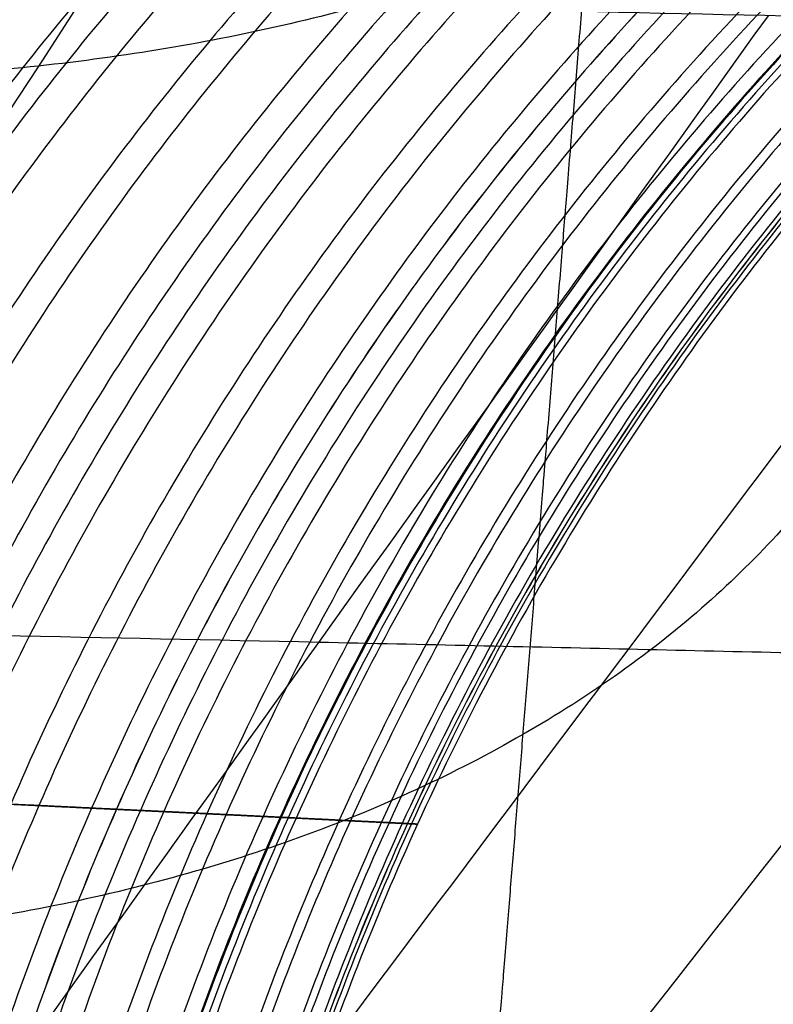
# Model space of a CAD drawing. Header units: millimetres. Extents: x -303 to 908, y -150 to 0.
# Tile 399 of 420: x 699.5 to 702.15, y -108.36 to -104.9. Entities that reach past the tile are written whole.
import ezdxf

# ---------------------------------------------------------------- set-up
doc = ezdxf.new("R2010")
doc.units = ezdxf.units.MM
doc.header["$MEASUREMENT"] = 0
doc.layers.add('IGES level 0', color=7, linetype='Continuous', true_color=0xfcfbff)

msp = doc.modelspace()

# ---------------------------------------------------------------- linework, layer by layer
at = {"layer": 'IGES level 0'}
for points, weights, knots in [([(702.0296731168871, -98.04604877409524, -174.0807395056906), (701.9364174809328, -99.197849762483, -173.764366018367), (701.8450560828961, -100.3260469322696, -173.3599639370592), (701.6684152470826, -102.506979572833, -172.3849127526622), (701.5831176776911, -103.5599396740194, -171.8144859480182), (701.4205660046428, -105.5662717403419, -170.5209802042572), (701.3432890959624, -106.5199259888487, -169.7980404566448), (701.1985478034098, -108.3059130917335, -168.2165178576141), (701.1310587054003, -109.1385515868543, -167.3579830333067), (701.0074322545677, -110.6636172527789, -165.5252932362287), (700.9512705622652, -111.3563452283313, -164.5510933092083), (700.8515750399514, -112.5859426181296, -162.5096470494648), (700.8080194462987, -113.12308087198, -161.4422691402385), (700.7345218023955, -114.0294213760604, -159.2390792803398), (700.7045625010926, -114.3988366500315, -158.1030629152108), (700.6589317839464, -114.9614730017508, -155.7886964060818), (700.6432492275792, -115.1548322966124, -154.6100931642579), (700.6348842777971, -115.2579673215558, -153.4237299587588)], [0.857518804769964, 0.858268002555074, 0.858999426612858, 0.860410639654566, 0.8610903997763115, 0.8623834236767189, 0.862996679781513, 0.864143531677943, 0.8646771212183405, 0.86565334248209, 0.866095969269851, 0.8668810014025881, 0.8672234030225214, 0.867800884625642, 0.8680359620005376, 0.8683939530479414, 0.868516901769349, 0.8685824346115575], [4.97418836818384, 4.97418836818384, 4.97418836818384, 4.97418836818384, 5.12690467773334, 5.12690467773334, 5.27962098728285, 5.27962098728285, 5.43233729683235, 5.43233729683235, 5.58505360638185, 5.58505360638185, 5.73776991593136, 5.73776991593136, 5.89048622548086, 5.89048622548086, 6.04320253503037, 6.04320253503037, 6.19591884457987, 6.19591884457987, 6.19591884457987, 6.19591884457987]), ([(675.6556711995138, -107.1669805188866, 23.83647284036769), (676.449891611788, -107.1595285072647, 23.8810563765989), (677.2402656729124, -107.1546195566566, 23.88578004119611), (678.4185640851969, -107.1509767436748, 23.83511883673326), (678.8102285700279, -107.1503617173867, 23.80859503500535), (679.2987025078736, -107.1503798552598, 23.76344151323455), (679.3962757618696, -107.1504253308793, 23.75381649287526), (679.5911589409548, -107.1505814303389, 23.7333838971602), (679.6885843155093, -107.1506942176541, 23.72256425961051), (679.9807153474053, -107.1511464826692, 23.68830271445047), (680.1752756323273, -107.1516027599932, 23.66305702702), (680.4179142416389, -107.1523553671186, 23.62853599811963), (680.4664140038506, -107.1525147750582, 23.62148366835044), (680.5633493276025, -107.1528501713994, 23.60708421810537), (680.6119459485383, -107.1530276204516, 23.5997128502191), (680.7574890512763, -107.1535915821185, 23.57717732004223), (680.8544058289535, -107.15400807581, 23.56155986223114), (681.1448164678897, -107.1553672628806, 23.51292805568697), (681.3379697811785, -107.1564197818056, 23.47813459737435), (681.5788289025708, -107.1578771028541, 23.43168106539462), (681.6269717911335, -107.1581756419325, 23.42224221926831), (681.7231990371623, -107.1587857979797, 23.40306832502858), (681.7715639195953, -107.1591009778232, 23.39327681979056), (681.9162761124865, -107.1600779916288, 23.36351316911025), (682.012657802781, -107.1607702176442, 23.34306945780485), (682.3015304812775, -107.1629638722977, 23.27992876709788), (682.4937479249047, -107.1645820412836, 23.23542285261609), (682.8774866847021, -107.1681049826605, 23.14154761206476), (683.0690082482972, -107.1700097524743, 23.09217819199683), (683.3557915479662, -107.1730687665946, 23.01443747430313), (683.4513032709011, -107.1741221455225, 22.98790922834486), (683.6421645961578, -107.1762948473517, 22.93361574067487), (683.7375572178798, -107.1774147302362, 22.90583690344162), (684.2128466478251, -107.1831607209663, 22.76421697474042), (684.5886113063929, -107.1882311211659, 22.64196389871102), (685.3316893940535, -107.1992872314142, 22.37982002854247), (685.6990040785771, -107.2052732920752, 22.23992756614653), (686.1076844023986, -107.2125737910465, 22.07268207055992), (686.1530264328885, -107.2133940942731, 22.05396329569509), (686.243286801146, -107.2150386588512, 22.01637619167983), (686.2883583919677, -107.2158653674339, 21.99744459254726), (686.4233983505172, -107.2183598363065, 21.9402353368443), (686.51319133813, -107.220041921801, 21.90154347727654), (686.7818760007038, -107.2251544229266, 21.78380788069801), (686.9600712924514, -107.2286508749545, 21.70310533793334), (687.2259879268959, -107.2340663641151, 21.5787196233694), (687.3142199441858, -107.2358969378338, 21.53678590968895), (687.4902176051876, -107.23959789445, 21.451815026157), (687.5779785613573, -107.2414713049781, 21.40877926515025), (687.8404661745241, -107.2471621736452, 21.27805950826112), (688.0143950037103, -107.2510529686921, 21.1887630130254), (688.3596958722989, -107.2589723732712, 21.00610233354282), (688.5315975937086, -107.2630162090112, 20.91245626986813), (688.8729470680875, -107.2712789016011, 20.72102355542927), (689.0425058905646, -107.2754920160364, 20.62317948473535), (689.5478891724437, -107.2883487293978, 20.3232035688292), (689.8804128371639, -107.2972049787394, 20.11463973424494), (690.3727500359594, -107.3108840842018, 19.78858420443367), (690.5357865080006, -107.3155132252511, 19.67769504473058), (690.8595396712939, -107.3248891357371, 19.45156688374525), (691.0204169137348, -107.3296400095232, 19.3362041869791), (691.8149089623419, -107.3535224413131, 18.75144449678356), (692.4221256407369, -107.3731511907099, 18.25609649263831), (693.2916082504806, -107.4028836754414, 17.47339373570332), (693.5744715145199, -107.4128355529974, 17.20592686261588), (693.9886914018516, -107.4277807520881, 16.79465016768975), (694.124927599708, -107.4327539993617, 16.65603512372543), (694.3942328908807, -107.4427066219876, 16.37525070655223), (694.5271890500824, -107.4476864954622, 16.23319225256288), (694.7894378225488, -107.4576071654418, 15.94603805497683), (694.9189933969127, -107.4625588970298, 15.80065397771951), (695.1745453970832, -107.4724399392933, 15.50671080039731), (695.3005893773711, -107.4773673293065, 15.35810030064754), (695.5491774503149, -107.487173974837, 15.05761504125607), (695.6718401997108, -107.4920616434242, 14.9055946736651), (695.9135826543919, -107.5017915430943, 14.59833782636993), (696.0327039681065, -107.5066325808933, 14.44305159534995), (696.267442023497, -107.5162526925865, 14.12910581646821), (696.3830586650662, -107.5210317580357, 13.97044625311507), (696.553843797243, -107.5281479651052, 13.72987770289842), (696.6103463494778, -107.5305119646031, 13.64923604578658), (696.7221604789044, -107.5352092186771, 13.4875357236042), (696.7775107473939, -107.5375440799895, 13.40642325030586), (697.0515056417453, -107.5491505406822, 12.99954053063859), (697.2617064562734, -107.5581992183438, 12.67008469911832), (697.6648050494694, -107.5757754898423, 12.00293293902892), (697.8576664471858, -107.5843037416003, 11.66528851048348), (698.134140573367, -107.5967173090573, 11.15267106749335), (698.2239798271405, -107.6007740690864, 10.98111587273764), (698.3995640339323, -107.6087250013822, 10.63566457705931), (698.4852392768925, -107.6126210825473, 10.46189594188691), (698.7359489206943, -107.6240982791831, 9.937388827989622), (698.8944912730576, -107.6314625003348, 9.58381247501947), (699.1192495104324, -107.6419419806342, 9.047983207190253), (699.1921595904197, -107.6453502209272, 8.868056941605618), (699.3335692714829, -107.6520112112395, 8.506452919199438), (699.4021111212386, -107.655258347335, 8.324677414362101), (699.6012363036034, -107.664728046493, 7.776360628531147), (699.7253213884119, -107.6706759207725, 7.406840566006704), (699.8983017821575, -107.6790129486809, 6.846282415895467), (699.9538036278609, -107.6816994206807, 6.658261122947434), (700.060241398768, -107.6868698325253, 6.280552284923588), (700.111008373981, -107.6893438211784, 6.091475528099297), (700.2560629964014, -107.6964231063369, 5.523517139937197), (700.3431088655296, -107.7006820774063, 5.143915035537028), (700.4983009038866, -107.7083183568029, 4.38245679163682), (700.566405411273, -107.7117063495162, 4.000785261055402), (700.6838322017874, -107.7175388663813, 3.235681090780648), (700.7331702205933, -107.7199822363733, 2.852170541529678), (700.813192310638, -107.7239644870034, 2.082824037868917), (700.843849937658, -107.7255131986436, 1.697210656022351), (700.886397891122, -107.7276479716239, 0.9241242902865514), (700.8982946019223, -107.7282332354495, 0.5365930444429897), (700.9031145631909, -107.7284658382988, -0.2408257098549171), (700.8960336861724, -107.7281257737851, -0.6305588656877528), (700.875102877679, -107.7270814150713, -1.118936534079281), (700.8703122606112, -107.7268417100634, -1.216677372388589), (700.8595146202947, -107.7263002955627, -1.412296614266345), (700.8535052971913, -107.7259984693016, -1.510194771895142), (700.8337014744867, -107.7250032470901, -1.803284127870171), (700.8181182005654, -107.7242192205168, -1.998139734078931), (700.7642938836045, -107.7215242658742, -2.581179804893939), (700.7190143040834, -107.7192661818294, -2.967535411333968), (700.6099122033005, -107.7138254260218, -3.736168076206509), (700.5460915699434, -107.7106472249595, -4.118417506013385), (700.4639127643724, -107.7066175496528, -4.546292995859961), (700.4546375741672, -107.7061635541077, -4.593804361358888), (700.4357986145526, -107.7052433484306, -4.688767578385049), (700.4262651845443, -107.7047782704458, -4.736068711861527), (700.3972202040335, -107.7033527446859, -4.877955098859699), (700.3772710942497, -107.7023669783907, -4.972482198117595), (700.315673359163, -107.6993197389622, -5.255816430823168), (700.2722736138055, -107.697169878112, -5.44437743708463), (700.1351433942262, -107.6904386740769, -6.008645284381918), (700.0344717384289, -107.6856009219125, -6.382943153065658), (699.8974348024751, -107.678984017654, -6.847069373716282), (699.8695103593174, -107.677628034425, -6.939573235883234), (699.8122768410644, -107.6748509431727, -7.125063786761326), (699.7830828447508, -107.673439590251, -7.217671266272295), (699.6937639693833, -107.6691357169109, -7.495080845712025), (699.6319020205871, -107.6661733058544, -7.679471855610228), (699.4393151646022, -107.6569973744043, -8.231002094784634), (699.3015926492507, -107.6504941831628, -8.596506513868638), (699.0806995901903, -107.6401389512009, -9.141505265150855), (699.0045972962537, -107.6365830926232, -9.32280992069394), (698.8484418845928, -107.6293291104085, -9.682341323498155), (698.7683010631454, -107.6256239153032, -9.860796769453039), (698.521730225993, -107.6142773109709, -10.3923232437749), (698.349153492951, -107.6064016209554, -10.7415667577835), (697.9876883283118, -107.5901222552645, -11.43025496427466), (697.7989379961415, -107.5817174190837, -11.76944363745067), (697.5036246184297, -107.5687512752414, -12.27098186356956), (697.4032419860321, -107.5643738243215, -12.43680687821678), (697.1983364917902, -107.5554928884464, -12.76616785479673), (697.0938270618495, -107.5509987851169, -12.92967676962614), (696.8808856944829, -107.5419155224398, -13.25404542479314), (696.7724137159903, -107.5373175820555, -13.4149691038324), (696.5513871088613, -107.528031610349, -13.73438813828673), (696.4388729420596, -107.5233413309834, -13.89282507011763), (695.8660918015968, -107.4996636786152, -14.67884082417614), (695.3753020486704, -107.4800291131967, -15.28789703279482), (694.7854140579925, -107.4574816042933, -15.94963638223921), (694.7193490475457, -107.4549695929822, -16.02283095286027), (694.5865328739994, -107.4499467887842, -16.16816294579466), (694.5197358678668, -107.4474342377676, -16.24035222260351), (694.3181795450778, -107.4398954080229, -16.45550218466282), (694.1822528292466, -107.434867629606, -16.5970479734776), (693.7698055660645, -107.4198051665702, -17.01611098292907), (693.4887208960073, -107.4098022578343, -17.28795551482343), (692.9145331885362, -107.3899057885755, -17.81671847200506), (692.621379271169, -107.3800093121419, -18.07368935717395), (692.2472118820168, -107.3677940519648, -18.38583236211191), (692.1719170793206, -107.3653588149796, -18.44786741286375), (692.0209772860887, -107.3605117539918, -18.57068698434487), (691.9450821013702, -107.3580894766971, -18.6316760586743), (691.7161891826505, -107.3508432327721, -18.81331967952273), (691.5619807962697, -107.3460423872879, -18.9326520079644), (691.3285248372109, -107.3389056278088, -19.10878194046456), (691.2504220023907, -107.3365377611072, -19.16696073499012), (691.0932015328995, -107.3318125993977, -19.2825829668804), (691.0142225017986, -107.3294623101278, -19.33992360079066), (690.7761829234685, -107.322447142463, -19.51052820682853), (690.6160172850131, -107.3178180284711, -19.62237709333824), (690.37356844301, -107.3109384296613, -19.78729644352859), (690.2924602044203, -107.3086568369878, -19.84174458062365), (690.1291609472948, -107.3041084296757, -19.94991615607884), (690.0471359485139, -107.3018492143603, -20.00352873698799), (689.7999290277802, -107.2951166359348, -20.1629431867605), (689.6336126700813, -107.2906881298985, -20.26732390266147), (689.2979147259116, -107.2819544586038, -20.47227160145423), (689.1285331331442, -107.2776492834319, -20.57283872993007), (688.7866539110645, -107.2691701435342, -20.77012912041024), (688.6140392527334, -107.2649934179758, -20.86691604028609), (688.0921976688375, -107.2526966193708, -21.15103685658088), (687.7408849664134, -107.244860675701, -21.33110990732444), (687.0317437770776, -107.2299689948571, -21.67283389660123), (686.6738635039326, -107.2229083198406, -21.83451376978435), (685.951357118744, -107.2096673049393, -22.13980017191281), (685.5871464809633, -107.2034715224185, -22.28324019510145), (685.0355378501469, -107.1948684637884, -22.4850071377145), (684.8509990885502, -107.1921201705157, -22.54995153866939), (684.4800855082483, -107.1868509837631, -22.67539256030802), (684.2937621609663, -107.1843398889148, -22.73586836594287), (683.732778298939, -107.1771756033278, -22.91036466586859), (683.3552928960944, -107.172883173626, -23.01770903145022), (682.5942443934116, -107.1653784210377, -23.21396887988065), (682.2105445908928, -107.1621415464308, -23.30293096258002), (681.6298592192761, -107.1581350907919, -23.42245271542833), (681.4355173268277, -107.1569443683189, -23.45995592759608), (681.0451975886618, -107.1548464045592, -23.53025005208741), (680.8489995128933, -107.153940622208, -23.56307336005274), (679.8669933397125, -107.1501694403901, -23.71479152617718), (679.0778839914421, -107.1495813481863, -23.79672536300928), (678.2857026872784, -107.1514933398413, -23.8394166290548)], [0.9562833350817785, 0.9562934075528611, 0.9562979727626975, 0.9562971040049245, 0.956295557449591, 0.956291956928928, 0.956291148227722, 0.956289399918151, 0.956288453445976, 0.9562853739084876, 0.9562829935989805, 0.9562796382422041, 0.9562789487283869, 0.9562775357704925, 0.9562768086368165, 0.9562745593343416, 0.9562729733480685, 0.9562679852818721, 0.9562643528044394, 0.956259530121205, 0.9562585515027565, 0.956256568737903, 0.956255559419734, 0.9562524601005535, 0.956250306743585, 0.956243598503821, 0.9562387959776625, 0.9562285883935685, 0.95622318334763, 0.9562146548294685, 0.956211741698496, 0.956205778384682, 0.9562027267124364, 0.9561871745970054, 0.956173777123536, 0.9561451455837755, 0.956129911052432, 0.9561116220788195, 0.9561095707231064, 0.9561054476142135, 0.9561033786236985, 0.956097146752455, 0.95609295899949, 0.956080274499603, 0.9560716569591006, 0.95605839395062, 0.9560539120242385, 0.9560448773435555, 0.9560403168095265, 0.956026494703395, 0.956017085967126, 0.9559979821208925, 0.955988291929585, 0.955968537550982, 0.955958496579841, 0.9559279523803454, 0.955907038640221, 0.95587493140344, 0.9558640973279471, 0.955842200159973, 0.955831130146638, 0.9557756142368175, 0.955730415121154, 0.955662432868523, 0.955639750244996, 0.955605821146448, 0.955594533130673, 0.9555720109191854, 0.9555607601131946, 0.955538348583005, 0.9555271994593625, 0.9555049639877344, 0.9554938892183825, 0.9554718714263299, 0.9554609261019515, 0.955439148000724, 0.9554283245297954, 0.9554068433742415, 0.955396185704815, 0.9553803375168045, 0.9553750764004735, 0.9553646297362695, 0.9553594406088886, 0.9553336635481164, 0.9553135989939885, 0.9552747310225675, 0.955255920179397, 0.9552285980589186, 0.9552196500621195, 0.9552021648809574, 0.9551936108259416, 0.955168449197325, 0.9551523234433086, 0.9551293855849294, 0.9551219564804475, 0.95510742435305, 0.9551003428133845, 0.955079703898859, 0.9550667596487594, 0.955048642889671, 0.955042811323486, 0.9550315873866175, 0.9550262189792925, 0.955010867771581, 0.955001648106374, 0.954985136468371, 0.9549778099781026, 0.9549652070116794, 0.9549599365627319, 0.9549513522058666, 0.954948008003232, 0.9549434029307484, 0.9549421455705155, 0.954941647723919, 0.954942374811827, 0.9549446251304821, 0.954945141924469, 0.9549463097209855, 0.9549469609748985, 0.9549491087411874, 0.954950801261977, 0.9549566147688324, 0.954961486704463, 0.9549732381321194, 0.9549801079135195, 0.9549888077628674, 0.9549897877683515, 0.954991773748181, 0.9549927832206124, 0.9549958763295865, 0.9549980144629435, 0.9550046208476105, 0.9550092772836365, 0.95502384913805, 0.9550343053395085, 0.955048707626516, 0.955051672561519, 0.955057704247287, 0.9550607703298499, 0.955070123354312, 0.955076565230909, 0.9550965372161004, 0.9551107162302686, 0.9551333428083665, 0.9551411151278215, 0.9551569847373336, 0.9551650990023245, 0.955189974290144, 0.955207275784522, 0.955243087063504, 0.955261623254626, 0.9552902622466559, 0.9552999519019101, 0.9553196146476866, 0.9553295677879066, 0.9553497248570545, 0.9553599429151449, 0.9553805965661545, 0.9553910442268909, 0.9554438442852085, 0.955487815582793, 0.955538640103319, 0.9555443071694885, 0.9555556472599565, 0.955561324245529, 0.955578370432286, 0.9555897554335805, 0.9556239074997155, 0.9556466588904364, 0.9556920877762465, 0.9557147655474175, 0.9557428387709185, 0.9557484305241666, 0.9557596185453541, 0.9557652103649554, 0.9557819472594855, 0.95579304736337, 0.9558095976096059, 0.9558151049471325, 0.9558260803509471, 0.9558315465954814, 0.9558478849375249, 0.955858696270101, 0.955874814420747, 0.955880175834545, 0.9558908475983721, 0.9558961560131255, 0.9559119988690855, 0.9559224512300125, 0.9559431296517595, 0.955953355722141, 0.9559735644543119, 0.955983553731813, 0.9560130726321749, 0.95603203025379, 0.956068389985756, 0.9560857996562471, 0.9561188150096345, 0.9561344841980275, 0.956156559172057, 0.9561636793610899, 0.9561774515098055, 0.956184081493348, 0.9562032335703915, 0.9562150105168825, 0.9562363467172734, 0.9562459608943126, 0.9562586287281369, 0.95626255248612, 0.9562698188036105, 0.956273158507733, 0.9562882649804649, 0.9562952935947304, 0.9562969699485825], [0, 0, 0, 0, 0.0032249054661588, 0.0032249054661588, 0.0048373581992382, 0.0048373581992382, 0.00524047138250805, 0.00524047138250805, 0.0056435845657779, 0.0056435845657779, 0.0064498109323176, 0.0064498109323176, 0.00665136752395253, 0.00665136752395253, 0.00685292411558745, 0.00685292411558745, 0.0072560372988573, 0.0072560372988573, 0.008062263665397, 0.008062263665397, 0.00826382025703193, 0.00826382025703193, 0.00846537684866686, 0.00846537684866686, 0.0088684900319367, 0.0088684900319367, 0.0096747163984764, 0.0096747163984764, 0.0104809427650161, 0.0104809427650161, 0.010884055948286, 0.010884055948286, 0.0112871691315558, 0.0112871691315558, 0.0128996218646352, 0.0128996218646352, 0.0145120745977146, 0.0145120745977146, 0.0147136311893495, 0.0147136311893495, 0.0149151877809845, 0.0149151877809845, 0.0153183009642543, 0.0153183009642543, 0.016124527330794, 0.016124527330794, 0.0165276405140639, 0.0165276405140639, 0.0169307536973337, 0.0169307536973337, 0.0177369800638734, 0.0177369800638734, 0.0185432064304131, 0.0185432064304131, 0.0193494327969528, 0.0193494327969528, 0.0209618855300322, 0.0209618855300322, 0.0217681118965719, 0.0217681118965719, 0.0225743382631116, 0.0225743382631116, 0.0257992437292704, 0.0257992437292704, 0.0274116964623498, 0.0274116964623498, 0.0282179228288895, 0.0282179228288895, 0.0290241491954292, 0.0290241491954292, 0.0298303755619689, 0.0298303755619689, 0.0306366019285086, 0.0306366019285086, 0.0314428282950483, 0.0314428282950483, 0.032249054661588, 0.032249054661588, 0.0330552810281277, 0.0330552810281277, 0.0334583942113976, 0.0334583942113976, 0.0338615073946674, 0.0338615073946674, 0.0354739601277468, 0.0354739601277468, 0.0370864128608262, 0.0370864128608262, 0.0378926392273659, 0.0378926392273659, 0.0386988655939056, 0.0386988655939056, 0.040311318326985, 0.040311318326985, 0.0411175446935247, 0.0411175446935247, 0.0419237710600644, 0.0419237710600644, 0.0435362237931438, 0.0435362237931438, 0.0443424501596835, 0.0443424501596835, 0.0451486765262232, 0.0451486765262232, 0.0467611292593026, 0.0467611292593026, 0.048373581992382, 0.048373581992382, 0.0499860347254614, 0.0499860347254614, 0.0515984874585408, 0.0515984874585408, 0.0532109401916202, 0.0532109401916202, 0.0548233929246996, 0.0548233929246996, 0.0552265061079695, 0.0552265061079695, 0.0556296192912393, 0.0556296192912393, 0.056435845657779, 0.056435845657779, 0.0580482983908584, 0.0580482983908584, 0.0596607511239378, 0.0596607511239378, 0.0598623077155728, 0.0598623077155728, 0.0600638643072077, 0.0600638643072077, 0.0604669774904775, 0.0604669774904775, 0.0612732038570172, 0.0612732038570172, 0.0628856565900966, 0.0628856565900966, 0.0632887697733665, 0.0632887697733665, 0.0636918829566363, 0.0636918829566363, 0.064498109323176, 0.064498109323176, 0.0661105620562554, 0.0661105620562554, 0.0669167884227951, 0.0669167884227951, 0.0677230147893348, 0.0677230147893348, 0.0693354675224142, 0.0693354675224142, 0.0709479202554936, 0.0709479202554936, 0.0717541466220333, 0.0717541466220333, 0.072560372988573, 0.072560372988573, 0.0733665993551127, 0.0733665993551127, 0.0741728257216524, 0.0741728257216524, 0.0773977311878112, 0.0773977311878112, 0.0778008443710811, 0.0778008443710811, 0.0782039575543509, 0.0782039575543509, 0.0790101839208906, 0.0790101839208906, 0.08062263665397, 0.08062263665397, 0.0822350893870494, 0.0822350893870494, 0.0826382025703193, 0.0826382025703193, 0.0830413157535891, 0.0830413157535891, 0.0838475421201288, 0.0838475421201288, 0.0842506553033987, 0.0842506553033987, 0.0846537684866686, 0.0846537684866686, 0.0854599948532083, 0.0854599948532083, 0.0858631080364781, 0.0858631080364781, 0.0862662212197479, 0.0862662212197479, 0.0870724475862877, 0.0870724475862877, 0.0878786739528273, 0.0878786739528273, 0.088684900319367, 0.088684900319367, 0.0902973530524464, 0.0902973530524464, 0.0919098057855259, 0.0919098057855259, 0.0935222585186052, 0.0935222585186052, 0.0943284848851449, 0.0943284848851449, 0.0951347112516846, 0.0951347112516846, 0.096747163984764, 0.096747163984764, 0.0983596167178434, 0.0983596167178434, 0.0991658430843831, 0.0991658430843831, 0.0999720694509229, 0.0999720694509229, 0.103196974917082, 0.103196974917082, 0.103196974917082, 0.103196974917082])]:
    msp.add_rational_spline(points, weights, degree=3, knots=knots, dxfattribs=at)
for points, degree in [([(703.2707146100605, -100.2087633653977, -107.273526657), (702.5785612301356, -108.1201126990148, -107.273526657), (701.8864078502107, -116.0314620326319, -107.273526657)], 2), ([(699.7141332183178, -104.8325572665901, 33.46731962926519), (698.7603436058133, -106.3030992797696, 32.10499566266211), (697.8062063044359, -107.7736332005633, 30.74290549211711), (696.8515001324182, -109.2441530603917, 29.38119695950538)], 3), ([(702.13429700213, -104.8834722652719, 31.70320571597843), (701.07942591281, -106.3535990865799, 30.41388220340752), (700.0241939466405, -107.823716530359, 29.12484211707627), (698.9683722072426, -109.2938176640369, 27.83626410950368)], 3), ([(703.2956347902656, -104.9098148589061, 30.75373562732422), (702.1923739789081, -106.3797369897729, 29.50362238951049), (701.0887514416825, -107.8496492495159, 28.25381552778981), (699.984538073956, -109.3195443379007, 27.00450786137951)], 3), ([(704.4244556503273, -104.9365875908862, 29.75875134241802), (703.2742438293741, -106.4063099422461, 28.54966044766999), (702.1236731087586, -107.8760220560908, 27.34089717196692), (700.9725164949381, -109.3457163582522, 26.13266739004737)], 3), ([(705.5202620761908, -104.963655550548, 28.71781076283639), (704.324546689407, -106.4331874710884, 27.55156737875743), (703.1284787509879, -107.9027089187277, 26.38567079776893), (701.9318355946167, -109.3722121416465, 25.22033862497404)], 3)]:
    msp.add_open_spline(points, degree=degree, dxfattribs=at)
for points, weights in [([(703.0403537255, -102.8418003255, -168.2528665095), (702.8175352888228, -105.3886267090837, -172.2811827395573), (698.0593802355, -105.092519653, -172.4698237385)], [1, 0.7234738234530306, 1]), ([(699.650994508, -104.173488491, 13.593608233), (696.7027282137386, -107.1612097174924, 11.86631080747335), (696.6605643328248, -111.6994592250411, 11.93575343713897)], [1, 0.9105884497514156, 0.9999997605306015]), ([(699.8042025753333, -104.179297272, -13.336919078), (696.8359597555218, -107.1671042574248, -11.64221859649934), (696.7950856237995, -111.7061595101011, -11.71130159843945)], [1, 0.9105614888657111, 0.9999998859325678]), ([(700.2897024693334, -104.1979143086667, 12.47633217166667), (697.258162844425, -107.1859876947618, 10.89095791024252), (697.2215609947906, -111.7276092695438, 10.95848853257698)], [1, 0.9104755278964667, 0.9999997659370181]), ([(700.4291426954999, -104.203333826, -12.2144177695), (697.3794735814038, -107.1914909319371, -10.66221656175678), (697.3442850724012, -111.7338695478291, -10.72893586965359)], [1, 0.9104504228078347, 0.999999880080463]), ([(700.5872801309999, -104.2095235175, 11.9084537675), (697.5170208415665, -107.1977701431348, 10.39507318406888), (697.4833861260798, -111.7410028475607, 10.46092217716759)], [1, 0.910421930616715, 0.9999997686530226]), ([(700.8708293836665, -104.220684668, 11.33368003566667), (697.763628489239, -107.2090958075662, 9.893281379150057), (697.7328166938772, -111.7538711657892, 9.957424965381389)], [1, 0.9103705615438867, 0.9999997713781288]), ([(701.0002247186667, -104.225832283, -11.05906993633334), (697.8761593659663, -107.2143212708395, -9.653546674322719), (697.8466691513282, -111.7598107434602, -9.716809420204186)], [1, 0.9103468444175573, 0.9999998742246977]), ([(701.2653776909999, -104.2364362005, -10.468896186), (698.1067739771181, -107.2250828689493, -9.13830764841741), (698.0800893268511, -111.77203811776, -9.199447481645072)], [1, 0.9102981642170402, 0.9999998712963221]), ([(701.3952875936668, -104.2416757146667, 10.16473944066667), (698.2197732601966, -107.2303994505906, 8.87274840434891), (698.1945213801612, -111.7780775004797, 8.932651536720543)], [1, 0.910274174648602, 0.9999997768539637]), ([(701.516614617, -104.2465821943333, -9.870677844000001), (698.3252805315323, -107.2353801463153, -8.616064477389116), (698.3013351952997, -111.7837371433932, -8.674855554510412)], [1, 0.9102516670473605, 0.999999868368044]), ([(701.6363081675, -104.251438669, 9.570224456), (698.4293781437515, -107.2403073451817, 8.35378900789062), (698.4067539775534, -111.7893320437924, 8.411354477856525)], [1, 0.910229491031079, 0.9999997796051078]), ([(701.8630609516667, -104.2607260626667, 8.969151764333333), (698.6265754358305, -107.2497333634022, 7.829104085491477), (698.6065079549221, -111.8000395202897, 7.884086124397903)], [0.9999999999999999, 0.9101870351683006, 0.9999997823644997]), ([(701.9724331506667, -104.265208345, -8.662210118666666), (698.7217168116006, -107.2542856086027, -7.561108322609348), (698.7029639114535, -111.8052148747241, -7.614549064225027)], [1, 0.9101665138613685, 0.9999998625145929]), ([(702.1771125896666, -104.2736916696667, -8.052496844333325), (698.8996983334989, -107.2628949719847, -7.028953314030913), (698.8833027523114, -111.8149918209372, -7.079622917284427)], [1, 0.9101278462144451, 0.999999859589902]), ([(702.2733605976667, -104.2777242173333, 7.747374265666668), (698.9834270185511, -107.2669884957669, 6.762526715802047), (698.9682458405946, -111.81964291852, 6.81147375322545)], [0.9999999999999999, 0.91010946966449, 0.9999997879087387]), ([(702.2737059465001, -104.2777328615, -7.746252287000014), (698.9836814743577, -107.2669958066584, -6.761697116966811), (698.9683997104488, -111.8196478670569, -6.810977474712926)], [1, 0.910109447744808, 0.999999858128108]), ([(702.3661720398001, -104.2816093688, -7.440122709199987), (699.0641529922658, -107.2709342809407, -6.494283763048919), (699.0501284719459, -111.8241281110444, -6.541546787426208)], [1, 0.9100917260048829, 0.9999998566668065]), ([(702.456792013, -104.285404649, 7.126190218), (699.1429498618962, -107.2747848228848, 6.22030797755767), (699.1300003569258, -111.8284985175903, 6.266026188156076)], [1, 0.9100745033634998, 0.9999997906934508]), ([(702.624706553, -104.2924811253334, 6.501248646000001), (699.2889921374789, -107.2819692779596, 5.674762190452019), (699.2781617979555, -111.8366605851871, 5.716949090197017)], [0.9999999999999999, 0.9100423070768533, 0.9999997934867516]), ([(702.6987966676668, -104.295556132, -6.204037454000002), (699.3534222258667, -107.2850914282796, -5.41538613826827), (699.3435007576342, -111.8402065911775, -5.456003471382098)], [0.9999999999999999, 0.9100283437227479, 0.9999998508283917]), ([(702.8422920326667, -104.3016854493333, -5.580940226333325), (699.4782084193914, -107.2913136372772, -4.871522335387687), (699.4701158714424, -111.8472737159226, -4.90855301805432)], [1, 0.9100005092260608, 0.9999998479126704]), ([(702.9081999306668, -104.3044985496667, -5.268803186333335), (699.5355626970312, -107.2941718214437, -4.598893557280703), (699.5284089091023, -111.8505242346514, -4.633658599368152)], [1, 0.9099877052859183, 0.9999998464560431]), ([(702.9127532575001, -104.304687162, 5.246517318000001), (699.5395162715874, -107.2943619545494, 4.579482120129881), (699.5324014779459, -111.8507380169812, 4.614204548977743)], [1, 0.9099868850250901, 0.9999997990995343]), ([(702.9397347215, -104.3058331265, -5.112408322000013), (699.5630058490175, -107.2955277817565, -4.462296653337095), (699.556300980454, -111.8520661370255, -4.495918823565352)], [1, 0.909981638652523, 0.9999998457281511]), ([(702.9704147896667, -104.3071328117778, -4.955326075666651), (699.5896806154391, -107.2968467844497, -4.325227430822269), (699.5833561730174, -111.8535632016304, -4.357983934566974)], [1, 0.9099757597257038, 0.9999998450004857]), ([(703.138045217, -104.3143426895, 3.985239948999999), (699.7354467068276, -107.3041651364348, 3.478561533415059), (699.7313001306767, -111.8618727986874, 3.505423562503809)], [0.9999999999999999, 0.9099431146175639, 0.9999998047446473]), ([(703.181406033, -104.316177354, -3.691776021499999), (699.7731577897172, -107.3060284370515, -3.222433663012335), (699.7695848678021, -111.8639894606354, -3.24746130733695)], [1, 0.9099348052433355, 0.9999998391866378]), ([(703.3012028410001, -104.3213537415, 2.717767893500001), (699.8773516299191, -107.3112842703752, 2.37219526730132), (699.8754172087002, -111.869959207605, 2.390666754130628)], [1, 0.9099113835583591, 0.9999998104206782]), ([(703.3309566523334, -104.3226393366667, -2.414797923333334), (699.9032242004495, -107.3125898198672, -2.107785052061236), (699.9016870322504, -111.8714421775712, -2.124318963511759)], [0.9999999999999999, 0.9099055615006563, 0.9999998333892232]), ([(703.3824484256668, -104.3248767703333, -1.770898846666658), (699.9480052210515, -107.3148616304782, -1.545758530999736), (699.9471737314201, -111.874022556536, -1.55795306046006)], [1, 0.9098954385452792, 0.9999998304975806]), ([(703.4022919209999, -104.325739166, -1.447764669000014), (699.965263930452, -107.3157373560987, -1.263691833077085), (699.9647082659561, -111.875017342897, -1.27364604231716)], [1, 0.9098915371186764, 0.999999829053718]), ([(703.4025238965, -104.325748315, 1.443554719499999), (699.9654659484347, -107.3157464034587, 1.260019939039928), (699.9649128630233, -111.8750272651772, 1.269951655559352)], [0.9999999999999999, 0.9098915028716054, 0.9999998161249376]), ([(703.418131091, -104.3264251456, -1.124833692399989), (699.9790403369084, -107.316433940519, -0.9817998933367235), (699.9787051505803, -111.8758085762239, -0.9894996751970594)], [1, 0.909888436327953, 0.9999998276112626]), ([(703.441727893, -104.327435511, 0.1629058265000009), (699.9995643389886, -107.3174597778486, 0.1421738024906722), (699.9995538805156, -111.876973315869, 0.1432525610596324)], [1, 0.9098838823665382, 0.9999998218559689]), ([(702.8268005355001, -105.2827244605, -166.421833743), (702.556119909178, -108.3766181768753, -169.9767469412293), (697.8458270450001, -108.143674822, -170.18103278)], [1, 0.7271402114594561, 1]), ([(702.6401021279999, -107.416697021, -164.240789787), (702.328360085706, -110.979924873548, -167.2535784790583), (697.6591286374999, -110.8111405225, -167.4547278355)], [1, 0.7303304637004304, 1])]:
    msp.add_rational_spline(points, weights, degree=2, dxfattribs=at)
for points, knots in [([(705.293009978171, -104.9579615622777, -28.94014568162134), (708.164251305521, -105.0297203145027, -26.15287978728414), (710.6315942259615, -105.1020777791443, -22.91337661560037), (713.50654715, -105.191066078, -17.688954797), (714.334107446, -105.217705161, -15.882127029), (715.723260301, -105.263272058, -12.135514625), (716.283939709, -105.282148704, -10.188609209), (717.098889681, -105.309819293, -6.287674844), (717.360055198, -105.318838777, -4.318608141), (717.590503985, -105.326783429, -0.343367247), (717.55741809, -105.325635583, 1.679923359), (717.010258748, -105.306807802, 7.656514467), (716.066878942, -105.27410334, 11.528113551), (713.021099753, -105.175249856, 18.976803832), (710.988712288, -105.111449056, 22.38938482), (707.186821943, -105.006172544, 27.047515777), (705.798178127, -104.969741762, 28.510284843), (702.855226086, -104.898706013, 31.18552426), (701.291523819, -104.863826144, 32.410025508), (697.978251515, -104.798140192, 34.631131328), (696.21576486, -104.767185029, 35.632053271), (692.609797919, -104.714044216, 37.340459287), (690.756989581, -104.691601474, 38.05656819), (686.952797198, -104.657136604, 39.215642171), (684.987864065, -104.645087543, 39.660355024), (681.019480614, -104.633709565, 40.253188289), (679.032599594, -104.63436617, 40.400888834), (677.043100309, -104.641506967, 40.403752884)], [2.33660848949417, 2.33660848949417, 2.33660848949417, 2.33660848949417, 2.461608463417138, 2.461608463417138, 2.524108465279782, 2.524108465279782, 2.586608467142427, 2.586608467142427, 2.649108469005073, 2.649108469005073, 2.711608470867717, 2.711608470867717, 2.836608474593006, 2.836608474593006, 2.961608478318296, 2.961608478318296, 3.024108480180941, 3.024108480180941, 3.086608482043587, 3.086608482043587, 3.149108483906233, 3.149108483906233, 3.211608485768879, 3.211608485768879, 3.274108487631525, 3.274108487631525, 3.33660848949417, 3.33660848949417, 3.33660848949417, 3.33660848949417]), ([(705.293009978, -104.957961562, -28.940145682), (708.164250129, -105.02972028, -26.152881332), (710.631593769, -105.102077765, -22.913377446), (713.50654715, -105.191066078, -17.688954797), (714.334107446, -105.217705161, -15.882127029), (715.723260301, -105.263272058, -12.135514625), (716.283939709, -105.282148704, -10.188609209), (717.098889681, -105.309819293, -6.287674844), (717.360055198, -105.318838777, -4.318608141), (717.590503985, -105.326783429, -0.343367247), (717.55741809, -105.325635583, 1.679923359), (717.010258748, -105.306807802, 7.656514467), (716.066878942, -105.27410334, 11.528113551), (713.021099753, -105.175249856, 18.976803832), (710.988712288, -105.111449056, 22.38938482), (707.186821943, -105.006172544, 27.047515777), (705.798178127, -104.969741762, 28.510284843), (702.855226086, -104.898706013, 31.18552426), (701.291523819, -104.863826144, 32.410025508), (697.978251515, -104.798140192, 34.631131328), (696.21576486, -104.767185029, 35.632053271), (692.609797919, -104.714044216, 37.340459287), (690.756989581, -104.691601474, 38.05656819), (686.952797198, -104.657136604, 39.215642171), (684.987864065, -104.645087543, 39.660355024), (681.019480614, -104.633709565, 40.253188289), (679.032599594, -104.63436617, 40.400888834), (677.043100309, -104.641506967, 40.403752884)], [0, 0, 0, 0, 0.125000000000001, 0.125000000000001, 0.1875, 0.1875, 0.25, 0.25, 0.3125, 0.3125, 0.374999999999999, 0.374999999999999, 0.499999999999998, 0.499999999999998, 0.624999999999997, 0.624999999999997, 0.687499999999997, 0.687499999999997, 0.749999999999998, 0.749999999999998, 0.812499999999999, 0.812499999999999, 0.874999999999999, 0.874999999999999, 0.9375, 0.9375, 1, 1, 1, 1]), ([(677.0505726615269, -106.8688257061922, 37.90659649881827), (677.9835129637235, -106.8653386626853, 37.90504040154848), (678.9187358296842, -106.8633432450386, 37.86937460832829), (679.8551032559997, -106.862843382, 37.79893889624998), (680.0891951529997, -106.862718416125, 37.78132996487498), (680.3233601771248, -106.862687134, 37.76154941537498), (680.5575818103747, -106.8627500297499, 37.73958994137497), (680.6746926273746, -106.862781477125, 37.72861020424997), (680.7919336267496, -106.8628366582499, 37.71707665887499), (680.9093515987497, -106.862915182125, 37.70497117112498), (681.0267695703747, -106.862993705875, 37.69286568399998), (681.1441564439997, -106.86309550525, 37.68021117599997), (681.2614928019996, -106.863220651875, 37.66701167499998), (681.4961655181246, -106.863470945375, 37.64061267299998), (681.7306362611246, -106.86381474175, 37.61203440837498), (681.9647467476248, -106.864251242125, 37.58130073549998), (682.0818019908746, -106.864469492, 37.56593389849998), (682.1987671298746, -106.86471089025, 37.55002803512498), (682.3156223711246, -106.864975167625, 37.53358504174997), (682.4324776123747, -106.865239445, 37.51714204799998), (682.5493950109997, -106.8655270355, 37.50013356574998), (682.6656661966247, -106.86583575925, 37.48267242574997), (683.1307509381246, -106.867070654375, 37.41282786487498), (683.5943903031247, -106.8686726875, 37.33448911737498), (684.0562974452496, -106.87062210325, 37.24757314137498), (684.1717742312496, -106.871109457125, 37.22584414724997), (684.2871427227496, -106.871618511, 37.20357903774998), (684.4023983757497, -106.87214893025, 37.18077643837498), (684.4600262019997, -106.87241413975, 37.16937513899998), (684.5172407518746, -106.87268275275, 37.15791734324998), (684.5745144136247, -106.872957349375, 37.14631346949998), (684.6317880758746, -106.8732319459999, 37.13470959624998), (684.6890304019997, -106.87351200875, 37.12297634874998), (684.7462410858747, -106.8737974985, 37.11111373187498), (684.9750838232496, -106.874939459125, 37.06366326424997), (685.2034203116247, -106.8761682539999, 37.01414281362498), (685.4312309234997, -106.87748152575, 36.96255312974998), (686.3424733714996, -106.882734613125, 36.75619439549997), (687.2453017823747, -106.889336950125, 36.51671091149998), (688.1384505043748, -106.89715568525, 36.24428696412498), (689.0315992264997, -106.9049744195, 35.97186301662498), (689.9150633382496, -106.9140093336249, 35.66649975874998), (690.7876196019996, -106.92416044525, 35.32859194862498), (691.0057586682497, -106.926698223, 35.24411499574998), (691.2232164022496, -106.929305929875, 35.15760497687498), (691.4399746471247, -106.93198233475, 35.06906992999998), (691.5483537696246, -106.933320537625, 35.02480240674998), (691.6572542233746, -106.934685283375, 34.97973687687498), (691.7657833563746, -106.9360632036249, 34.93422375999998), (691.8743124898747, -106.937441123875, 34.88871064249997), (691.9826433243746, -106.93883488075, 34.84268408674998), (692.0907739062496, -106.940244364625, 34.79614658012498), (692.3070350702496, -106.943063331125, 34.70307156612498), (692.5224951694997, -106.94594519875, 34.60795272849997), (692.7371392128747, -106.94888915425, 34.51081020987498), (692.8444612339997, -106.950361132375, 34.46223895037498), (692.9515792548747, -106.9518486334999, 34.41316177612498), (693.0584914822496, -106.9533515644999, 34.36358123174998), (693.1119475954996, -106.954103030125, 34.33879095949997), (693.1653522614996, -106.9548583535, 34.31387484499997), (693.2187052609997, -106.95561752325, 34.28883320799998), (693.2720582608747, -106.956376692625, 34.26379157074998), (693.3256687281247, -106.957144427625, 34.23847609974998), (693.3790755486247, -106.957913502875, 34.21310402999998), (693.8063301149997, -106.9640661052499, 34.01012747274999), (694.2301866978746, -106.9704579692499, 33.79901045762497), (694.6495786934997, -106.977055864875, 33.58026485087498), (694.7544266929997, -106.97870533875, 33.52557844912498), (694.8591028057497, -106.980369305, 33.47035383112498), (694.9630812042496, -106.982038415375, 33.41487991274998), (695.0670596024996, -106.983707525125, 33.35940599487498), (695.1707328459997, -106.98538876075, 33.30347717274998), (695.2740992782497, -106.987081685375, 33.24709518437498), (695.4808321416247, -106.9904675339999, 33.13433120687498), (695.6863377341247, -106.993900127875, 33.01975449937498), (695.8906030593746, -106.9973761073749, 32.90337971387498), (696.7076643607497, -107.011280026, 32.43788057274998), (697.5047723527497, -107.0258720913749, 31.94366029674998), (698.2814663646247, -107.040974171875, 31.42160939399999), (699.0581603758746, -107.056076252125, 30.89955849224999), (699.8155201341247, -107.071710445, 30.34891600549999), (700.5523841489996, -107.0876891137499, 29.77030188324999), (700.9208161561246, -107.095678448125, 29.48099482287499), (701.2841322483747, -107.103755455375, 29.18471254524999), (701.6425340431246, -107.1119056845, 28.88118673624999), (702.0009358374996, -107.120055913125, 28.57766092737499), (702.3542761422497, -107.128275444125, 28.26700701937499), (702.7024557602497, -107.13654450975, 27.94918434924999), (703.0506353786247, -107.144813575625, 27.63136167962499), (703.3937461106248, -107.1531336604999, 27.30627379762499), (703.7316549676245, -107.161484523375, 26.97385809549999), (703.9006093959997, -107.165659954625, 26.80765024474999), (704.0685289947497, -107.169850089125, 26.63933363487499), (704.2346026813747, -107.174031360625, 26.46970575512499), (704.4006763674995, -107.178212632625, 26.30007787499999), (704.5650762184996, -107.18239004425, 26.12897855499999), (704.7277251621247, -107.18655937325, 25.95650014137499), (704.8903741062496, -107.1907287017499, 25.78402172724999), (705.0514001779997, -107.194893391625, 25.61001652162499), (705.2102471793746, -107.199034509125, 25.43511228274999), (705.3690941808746, -107.203175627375, 25.26020804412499), (705.5261888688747, -107.2073057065, 25.08395344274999), (705.6815117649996, -107.211421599, 24.90638198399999), (705.8368346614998, -107.215537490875, 24.72881052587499), (705.9903857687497, -107.219639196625, 24.54992220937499), (706.1421451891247, -107.22372341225, 24.36974982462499), (706.2939046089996, -107.22780762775, 24.18957744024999), (706.4437920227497, -107.231871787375, 24.00821413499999), (706.5918689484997, -107.2359159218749, 23.82561931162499), (707.1841766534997, -107.252092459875, 23.09524001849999), (707.7484426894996, -107.2679705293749, 22.34391682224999), (708.2839016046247, -107.28338470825, 21.57288340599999), (708.5516310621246, -107.291091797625, 21.18736669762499), (708.8122315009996, -107.298686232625, 20.79684267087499), (709.0657629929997, -107.306153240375, 20.40113331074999), (709.3192944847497, -107.31362024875, 20.00542395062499), (709.5656765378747, -107.320957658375, 19.60464852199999), (709.8047604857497, -107.3281474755, 19.19896100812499), (710.0438444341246, -107.3353372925, 18.79327349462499), (710.2756302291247, -107.342379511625, 18.38267394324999), (710.4999751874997, -107.3492580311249, 17.96732241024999), (710.5560614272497, -107.3509776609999, 17.86348452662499), (710.6118486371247, -107.352692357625, 17.75903384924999), (710.6671160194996, -107.35439430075, 17.65436999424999), (710.7223834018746, -107.356096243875, 17.54970613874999), (710.7771905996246, -107.35778752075, 17.44472064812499), (710.8315351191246, -107.35946792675, 17.33941522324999), (710.9402241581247, -107.362828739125, 17.12880437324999), (711.0470624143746, -107.366146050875, 16.91691375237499), (711.1520307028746, -107.369418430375, 16.70375741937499), (711.3619672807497, -107.375963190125, 16.27744475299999), (711.5646035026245, -107.38233536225, 15.84563884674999), (711.7584662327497, -107.388475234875, 15.41139379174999), (711.8553975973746, -107.3915451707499, 15.19427126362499), (711.9502039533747, -107.3945591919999, 14.97640979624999), (712.0428598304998, -107.397514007, 14.75787442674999), (712.0891877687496, -107.3989914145, 14.648606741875), (712.1349809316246, -107.400453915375, 14.53915637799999), (712.1801296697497, -107.40189806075, 14.42981459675), (712.2252784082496, -107.403342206, 14.3204728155), (712.2698988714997, -107.4047720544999, 14.21096102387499), (712.3139905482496, -107.406187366, 14.10128221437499), (712.6667239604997, -107.417509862, 13.22385173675), (712.9855989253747, -107.427897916, 12.335726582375), (713.2704618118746, -107.437256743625, 11.43848185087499), (713.4128932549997, -107.44193615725, 10.989859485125), (713.5467910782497, -107.4463584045, 10.53911876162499), (713.6723080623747, -107.45052122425, 10.08579558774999), (713.7978250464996, -107.454684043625, 9.632472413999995), (713.9149103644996, -107.4585848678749, 9.176691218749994), (714.0234943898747, -107.462214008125, 8.718618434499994), (714.2406624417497, -107.46947228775, 7.802472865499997), (714.4238429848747, -107.475647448, 6.877643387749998), (714.5727128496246, -107.480685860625, 5.942649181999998), (714.6471477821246, -107.4832050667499, 5.475152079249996), (714.7129553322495, -107.485437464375, 5.005224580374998), (714.7699917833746, -107.48737492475, 4.533024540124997), (714.7985100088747, -107.488343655, 4.296924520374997), (714.8248357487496, -107.489238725, 4.060256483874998), (714.8489528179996, -107.490059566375, 3.823040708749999), (714.8730698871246, -107.490880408, 3.585824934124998), (714.8949540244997, -107.4916262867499, 3.348271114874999), (714.9145542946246, -107.492294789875, 3.111003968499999), (714.9929553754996, -107.494968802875, 2.161935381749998), (715.0350865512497, -107.496409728, 1.214644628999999), (715.0418374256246, -107.496639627, 0.2706833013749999), (715.0452128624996, -107.496754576, -0.2012973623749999), (715.0397634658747, -107.4965691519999, -0.6725618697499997), (715.0255188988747, -107.496083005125, -1.143417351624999), (715.0112743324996, -107.495596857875, -1.614272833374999), (714.9882300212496, -107.494809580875, -2.084580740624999), (714.9564168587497, -107.493723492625, -2.554162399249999), (714.9246036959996, -107.492637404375, -3.023744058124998), (714.8840500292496, -107.4912540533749, -3.492385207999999), (714.8347051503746, -107.48957451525, -3.960663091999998), (714.7853602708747, -107.487894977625, -4.428940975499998), (714.7272227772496, -107.48591783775, -4.896649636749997), (714.6602729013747, -107.483646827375, -5.363586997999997), (714.5933230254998, -107.4813758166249, -5.830524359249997), (714.5175607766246, -107.478810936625, -6.296690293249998), (714.4329785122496, -107.475958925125, -6.761883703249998), (714.3906873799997, -107.474532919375, -6.994480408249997), (714.3461914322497, -107.4730351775, -7.226834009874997), (714.2994908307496, -107.47146681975, -7.458919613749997), (714.2878156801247, -107.471074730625, -7.516941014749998), (714.2759073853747, -107.470674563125, -7.575405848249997), (714.2639007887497, -107.470271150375, -7.633638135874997), (714.2518941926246, -107.4698677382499, -7.691870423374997), (714.2397479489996, -107.46945962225, -7.750078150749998), (714.2274626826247, -107.469046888, -7.808260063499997), (714.2028921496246, -107.4682214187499, -7.924623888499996), (714.1777655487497, -107.467377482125, -8.040884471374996), (714.1520875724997, -107.466515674, -8.157031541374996), (713.9466637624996, -107.45962120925, -9.086208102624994), (713.7060938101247, -107.4516174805, -10.00815651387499), (713.4318297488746, -107.44256926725, -10.91724048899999), (713.4146882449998, -107.442003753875, -10.974058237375), (713.3974145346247, -107.441434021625, -11.03082568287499), (713.3800087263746, -107.440860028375, -11.08754145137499), (713.3626029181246, -107.44028603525, -11.14425722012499), (713.3451789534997, -107.43971198, -11.20055451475), (713.3275912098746, -107.439132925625, -11.25691928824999), (713.2924157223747, -107.437974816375, -11.36964883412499), (713.2567241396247, -107.4368013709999, -11.482182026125), (713.2205180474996, -107.435612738, -11.59451564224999), (713.1481058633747, -107.4332354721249, -11.8191828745), (713.0736356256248, -107.430797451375, -12.043051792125), (712.9971202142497, -107.42829992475, -12.26609674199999), (712.8440893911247, -107.42330487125, -12.71218664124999), (712.6828776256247, -107.418071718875, -13.15498048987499), (712.5135910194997, -107.412611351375, -13.594275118), (712.3443044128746, -107.407150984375, -14.03356974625), (712.1669283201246, -107.401462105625, -14.46937986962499), (711.9816784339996, -107.395563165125, -14.901323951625), (711.7964285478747, -107.389664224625, -15.33326803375), (711.6031138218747, -107.383549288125, -15.76180752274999), (711.4017881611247, -107.377231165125, -16.18676465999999), (711.2004625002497, -107.3709130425, -16.61172179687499), (710.9911259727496, -107.36439173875, -17.03309643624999), (710.7738450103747, -107.35768336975, -17.45071694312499), (710.6652045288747, -107.354329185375, -17.65952719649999), (710.5546408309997, -107.350930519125, -17.86728836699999), (710.4419306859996, -107.347481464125, -18.07439271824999), (710.3292205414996, -107.344032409, -18.28149706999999), (710.2144889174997, -107.340536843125, -18.48770049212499), (710.0977474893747, -107.3369973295, -18.69296812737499), (709.9810060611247, -107.3334578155, -18.89823576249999), (709.8622548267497, -107.3298743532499, -19.10256761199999), (709.7415050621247, -107.326249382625, -19.30592831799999), (709.6811301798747, -107.32443689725, -19.40760867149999), (709.6203365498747, -107.322616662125, -19.50891266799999), (709.5588786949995, -107.320780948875, -19.61024343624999), (709.4974208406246, -107.31894523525, -19.71157420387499), (709.4354504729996, -107.317098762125, -19.81267217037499), (709.3729748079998, -107.315242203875, -19.91352611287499), (709.1230721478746, -107.307815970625, -20.31694188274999), (708.8650930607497, -107.3002307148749, -20.71646025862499), (708.5994378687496, -107.2925107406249, -21.11129743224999), (708.4666102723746, -107.2886507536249, -21.30871601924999), (708.3323134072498, -107.2847710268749, -21.50430394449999), (708.1963332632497, -107.280866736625, -21.69842698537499), (708.0603531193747, -107.2769624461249, -21.89255002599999), (707.9227462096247, -107.273035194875, -22.08511782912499), (707.7835305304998, -107.269087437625, -22.27613583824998), (707.5050991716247, -107.261191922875, -22.65817185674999), (707.2202116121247, -107.25321442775, -23.03405517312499), (706.9288869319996, -107.245171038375, -23.40393798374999), (706.3462375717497, -107.229084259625, -24.14370360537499), (705.7382833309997, -107.21274804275, -24.85901577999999), (705.1048693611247, -107.196293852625, -25.55069270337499), (705.0607132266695, -107.1951468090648, -25.598910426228), (705.0164344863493, -107.1939992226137, -25.64701146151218), (704.9720335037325, -107.1928511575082, -25.69499552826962)], [0.008161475, 0.008161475, 0.008161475, 0.008161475, 0.0110059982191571, 0.0110059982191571, 0.0110059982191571, 0.0117171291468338, 0.0117171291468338, 0.0117171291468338, 0.0120726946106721, 0.0120726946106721, 0.0120726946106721, 0.0124282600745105, 0.0124282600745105, 0.0124282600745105, 0.0131393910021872, 0.0131393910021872, 0.0131393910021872, 0.0134949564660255, 0.0134949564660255, 0.0134949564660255, 0.0138505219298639, 0.0138505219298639, 0.0138505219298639, 0.0152727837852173, 0.0152727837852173, 0.0152727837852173, 0.0156283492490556, 0.0156283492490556, 0.0156283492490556, 0.0158061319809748, 0.0158061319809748, 0.0158061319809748, 0.015983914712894, 0.015983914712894, 0.015983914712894, 0.0166950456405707, 0.0166950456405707, 0.0166950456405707, 0.0195395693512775, 0.0195395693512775, 0.0195395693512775, 0.0223840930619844, 0.0223840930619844, 0.0223840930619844, 0.0230952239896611, 0.0230952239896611, 0.0230952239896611, 0.0234507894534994, 0.0234507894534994, 0.0234507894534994, 0.0238063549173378, 0.0238063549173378, 0.0238063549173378, 0.0245174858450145, 0.0245174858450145, 0.0245174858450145, 0.0248730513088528, 0.0248730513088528, 0.0248730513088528, 0.025050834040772, 0.025050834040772, 0.025050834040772, 0.0252286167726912, 0.0252286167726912, 0.0252286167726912, 0.0266508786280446, 0.0266508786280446, 0.0266508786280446, 0.027006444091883, 0.027006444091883, 0.027006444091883, 0.0273620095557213, 0.0273620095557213, 0.0273620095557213, 0.028073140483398, 0.028073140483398, 0.028073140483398, 0.0309176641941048, 0.0309176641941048, 0.0309176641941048, 0.0337621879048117, 0.0337621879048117, 0.0337621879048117, 0.0351844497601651, 0.0351844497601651, 0.0351844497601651, 0.0366067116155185, 0.0366067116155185, 0.0366067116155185, 0.0380289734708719, 0.0380289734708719, 0.0380289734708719, 0.0387401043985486, 0.0387401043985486, 0.0387401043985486, 0.0394512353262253, 0.0394512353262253, 0.0394512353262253, 0.040162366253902, 0.040162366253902, 0.040162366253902, 0.0408734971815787, 0.0408734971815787, 0.0408734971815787, 0.0415846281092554, 0.0415846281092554, 0.0415846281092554, 0.0422957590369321, 0.0422957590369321, 0.0422957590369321, 0.045140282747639, 0.045140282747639, 0.045140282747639, 0.0465625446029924, 0.0465625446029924, 0.0465625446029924, 0.0479848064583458, 0.0479848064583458, 0.0479848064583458, 0.0494070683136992, 0.0494070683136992, 0.0494070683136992, 0.0497626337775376, 0.0497626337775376, 0.0497626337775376, 0.0501181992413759, 0.0501181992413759, 0.0501181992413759, 0.0508293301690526, 0.0508293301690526, 0.0508293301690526, 0.052251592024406, 0.052251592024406, 0.052251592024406, 0.0529627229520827, 0.0529627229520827, 0.0529627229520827, 0.0533182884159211, 0.0533182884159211, 0.0533182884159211, 0.0536738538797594, 0.0536738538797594, 0.0536738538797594, 0.0565183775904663, 0.0565183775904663, 0.0565183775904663, 0.0579406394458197, 0.0579406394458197, 0.0579406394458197, 0.0593629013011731, 0.0593629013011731, 0.0593629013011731, 0.0622074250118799, 0.0622074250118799, 0.0622074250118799, 0.0636296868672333, 0.0636296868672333, 0.0636296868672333, 0.06434081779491, 0.06434081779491, 0.06434081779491, 0.0650519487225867, 0.0650519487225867, 0.0650519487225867, 0.0678964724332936, 0.0678964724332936, 0.0678964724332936, 0.069318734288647, 0.069318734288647, 0.069318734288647, 0.0707409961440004, 0.0707409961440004, 0.0707409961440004, 0.0721632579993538, 0.0721632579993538, 0.0721632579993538, 0.0735855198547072, 0.0735855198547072, 0.0735855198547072, 0.0750077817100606, 0.0750077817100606, 0.0750077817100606, 0.0757189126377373, 0.0757189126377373, 0.0757189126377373, 0.0758966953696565, 0.0758966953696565, 0.0758966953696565, 0.0760744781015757, 0.0760744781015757, 0.0760744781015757, 0.0764300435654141, 0.0764300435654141, 0.0764300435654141, 0.0792745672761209, 0.0792745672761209, 0.0792745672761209, 0.07945235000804, 0.07945235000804, 0.07945235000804, 0.0796301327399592, 0.0796301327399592, 0.0796301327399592, 0.0799856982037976, 0.0799856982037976, 0.0799856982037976, 0.0806968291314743, 0.0806968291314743, 0.0806968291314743, 0.0821190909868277, 0.0821190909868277, 0.0821190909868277, 0.0835413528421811, 0.0835413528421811, 0.0835413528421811, 0.0849636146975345, 0.0849636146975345, 0.0849636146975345, 0.0863858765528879, 0.0863858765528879, 0.0863858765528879, 0.0870970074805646, 0.0870970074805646, 0.0870970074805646, 0.0878081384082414, 0.0878081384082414, 0.0878081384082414, 0.0885192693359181, 0.0885192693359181, 0.0885192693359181, 0.0888748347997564, 0.0888748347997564, 0.0888748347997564, 0.0892304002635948, 0.0892304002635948, 0.0892304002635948, 0.0906526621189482, 0.0906526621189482, 0.0906526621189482, 0.0913637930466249, 0.0913637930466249, 0.0913637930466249, 0.0920749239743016, 0.0920749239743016, 0.0920749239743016, 0.093497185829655, 0.093497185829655, 0.093497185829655, 0.0963417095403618, 0.0963417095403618, 0.0963417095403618, 0.09654000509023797, 0.09654000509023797, 0.09654000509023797, 0.09654000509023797])]:
    msp.add_open_spline(points, degree=3, knots=knots, dxfattribs=at)

doc.saveas('drawing.dxf')
